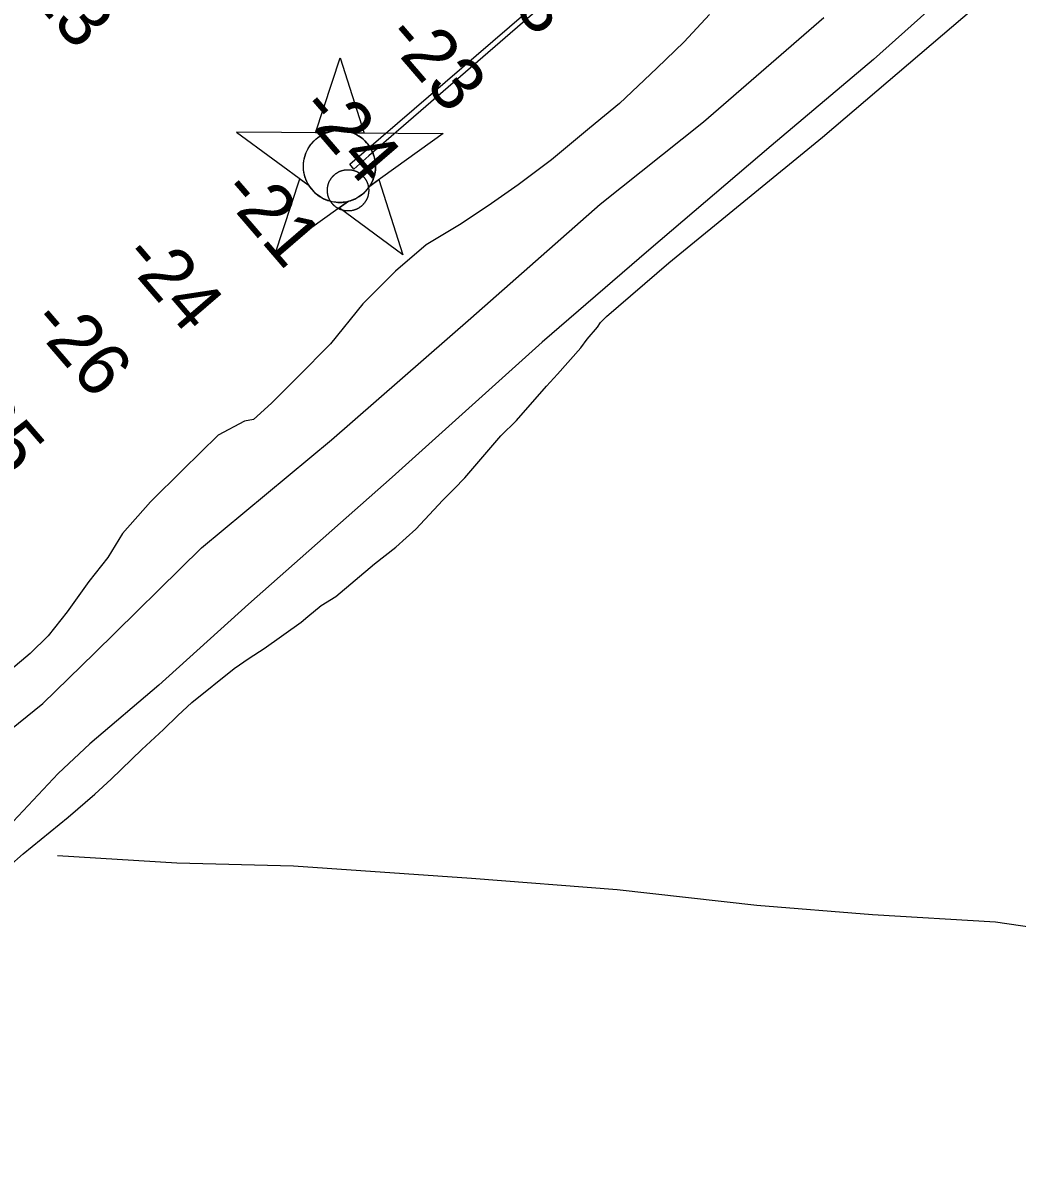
# Model space of a CAD drawing. Extents: x 3704301 to 3742427, y 506229 to 532009.
# Drawn here: x 3710847 to 3711690, y 515472 to 516437 of the extents above; entities that cross this region are included whole.
import ezdxf

# ---------------------------------------------------------------- set-up
doc = ezdxf.new("R2010")
doc.units = 0
for name, color, linetype in [('V-CHAN-DOCK', 7, 'Continuous'), ('V-CHAN-NAID', 7, 'Continuous'), ('V-LEVE-TOET', 7, 'Continuous'), ('V-SITE-VEGE', 7, 'Continuous'), ('V-TOPO-SHOR', 7, 'Continuous'), ('V-TOPO-SPOT', 7, 'Continuous'), ('V-TRAN-LOCK', 7, 'Continuous')]:
    doc.layers.add(name, color=color, linetype=linetype)

msp = doc.modelspace()

# ---------------------------------------------------------------- linework, layer by layer
at = {"layer": 'V-CHAN-DOCK'}
for points in [[(3711105.96, 516299.41), (3711106.05, 516299.7), (3711106.14, 516299.99), (3711106.24, 516300.28), (3711106.34, 516300.57), (3711106.45, 516300.86), (3711106.56, 516301.14), (3711106.67, 516301.43), (3711106.8, 516301.71), (3711106.92, 516301.98), (3711107.05, 516302.26), (3711107.19, 516302.53), (3711107.33, 516302.81), (3711107.48, 516303.07), (3711107.63, 516303.34), (3711107.78, 516303.61), (3711107.94, 516303.86), (3711108.1, 516304.12), (3711108.27, 516304.38), (3711108.45, 516304.63), (3711108.62, 516304.88), (3711108.8, 516305.12), (3711108.99, 516305.37), (3711109.18, 516305.61), (3711109.37, 516305.84), (3711109.57, 516306.08), (3711109.77, 516306.3), (3711109.98, 516306.53), (3711110.19, 516306.75), (3711110.41, 516306.97), (3711110.62, 516307.18), (3711110.84, 516307.4), (3711111.07, 516307.6), (3711111.3, 516307.8), (3711111.53, 516308), (3711111.77, 516308.2), (3711112, 516308.39), (3711112.25, 516308.58), (3711112.49, 516308.76), (3711112.74, 516308.94), (3711112.99, 516309.11), (3711113.25, 516309.28), (3711113.5, 516309.44), (3711113.76, 516309.6), (3711114.03, 516309.76), (3711114.29, 516309.91), (3711114.56, 516310.06), (3711114.83, 516310.2), (3711115.11, 516310.33), (3711115.38, 516310.47), (3711115.66, 516310.59), (3711115.94, 516310.72), (3711116.22, 516310.83), (3711116.51, 516310.95), (3711116.79, 516311.05), (3711117.08, 516311.15), (3711117.37, 516311.25), (3711117.66, 516311.34), (3711117.95, 516311.43), (3711118.25, 516311.51), (3711118.54, 516311.59), (3711118.84, 516311.66), (3711119.14, 516311.73), (3711119.44, 516311.79), (3711119.74, 516311.85), (3711120.04, 516311.9), (3711120.34, 516311.94), (3711120.65, 516311.98), (3711120.95, 516312.02), (3711121.26, 516312.05), (3711121.56, 516312.07), (3711121.86, 516312.09), (3711122.17, 516312.1), (3711122.47, 516312.11), (3711122.78, 516312.11), (3711123.09, 516312.11), (3711123.39, 516312.11), (3711123.7, 516312.09), (3711124, 516312.07), (3711124.31, 516312.05), (3711124.61, 516312.02), (3711124.92, 516311.99), (3711125.22, 516311.95), (3711125.52, 516311.9), (3711125.82, 516311.85), (3711126.12, 516311.8), (3711126.42, 516311.74), (3711126.72, 516311.67), (3711127.02, 516311.6), (3711127.31, 516311.52), (3711127.61, 516311.44), (3711127.9, 516311.36), (3711128.19, 516311.26), (3711128.48, 516311.17), (3711128.77, 516311.07), (3711129.06, 516310.96), (3711129.34, 516310.85), (3711129.63, 516310.73), (3711129.91, 516310.61), (3711130.18, 516310.48), (3711130.46, 516310.35)], [(3711130.46, 516310.35), (3711130.73, 516310.22), (3711131, 516310.08), (3711131.27, 516309.93), (3711131.54, 516309.78), (3711131.8, 516309.63), (3711132.06, 516309.47), (3711132.32, 516309.3), (3711132.58, 516309.13), (3711132.83, 516308.96), (3711133.08, 516308.78), (3711133.33, 516308.6), (3711133.57, 516308.42), (3711133.81, 516308.23), (3711134.04, 516308.03), (3711134.27, 516307.83), (3711134.5, 516307.63), (3711134.73, 516307.43), (3711134.95, 516307.22), (3711135.17, 516307), (3711135.39, 516306.78), (3711135.6, 516306.56), (3711135.8, 516306.34), (3711136.01, 516306.11), (3711136.2, 516305.88), (3711136.4, 516305.64), (3711136.59, 516305.4), (3711136.78, 516305.16), (3711136.96, 516304.91), (3711137.14, 516304.67), (3711137.31, 516304.41), (3711137.48, 516304.16), (3711137.64, 516303.9), (3711137.8, 516303.64), (3711137.96, 516303.38), (3711138.11, 516303.11), (3711138.25, 516302.84), (3711138.4, 516302.57), (3711138.53, 516302.3), (3711138.66, 516302.02), (3711138.79, 516301.74), (3711138.91, 516301.47), (3711139.03, 516301.18), (3711139.14, 516300.9), (3711139.25, 516300.61), (3711139.35, 516300.33), (3711139.45, 516300.04), (3711139.54, 516299.74), (3711139.63, 516299.45), (3711139.71, 516299.16), (3711139.79, 516298.86), (3711139.86, 516298.57), (3711139.93, 516298.27), (3711139.99, 516297.97), (3711140.04, 516297.67), (3711140.1, 516297.36), (3711140.14, 516297.06), (3711140.18, 516296.76), (3711140.22, 516296.46), (3711140.25, 516296.15), (3711140.27, 516295.85)], [(3711120.99, 516277.19), (3711120.69, 516277.22), (3711120.39, 516277.26), (3711120.08, 516277.3), (3711119.78, 516277.35), (3711119.48, 516277.41), (3711119.18, 516277.47), (3711118.88, 516277.54), (3711118.59, 516277.61), (3711118.29, 516277.68), (3711118, 516277.76), (3711117.71, 516277.85), (3711117.41, 516277.94), (3711117.12, 516278.04), (3711116.83, 516278.14), (3711116.55, 516278.25), (3711116.26, 516278.36), (3711115.98, 516278.48), (3711115.7, 516278.6), (3711115.42, 516278.72), (3711115.15, 516278.86), (3711114.87, 516278.99), (3711114.6, 516279.13), (3711114.33, 516279.28), (3711114.06, 516279.43), (3711113.8, 516279.58), (3711113.54, 516279.74), (3711113.28, 516279.91), (3711113.03, 516280.07), (3711112.78, 516280.24), (3711112.53, 516280.42), (3711112.28, 516280.6), (3711112.04, 516280.79), (3711111.8, 516280.98), (3711111.56, 516281.17), (3711111.33, 516281.37), (3711111.1, 516281.57), (3711110.88, 516281.78), (3711110.65, 516281.99), (3711110.44, 516282.21), (3711110.22, 516282.42), (3711110.01, 516282.64), (3711109.8, 516282.87), (3711109.6, 516283.1), (3711109.4, 516283.33), (3711109.21, 516283.57), (3711109.02, 516283.8), (3711108.83, 516284.05), (3711108.65, 516284.29), (3711108.47, 516284.54), (3711108.3, 516284.79), (3711108.13, 516285.05), (3711107.96, 516285.31), (3711107.81, 516285.57), (3711107.65, 516285.83), (3711107.5, 516286.09), (3711107.35, 516286.36), (3711107.21, 516286.63), (3711107.07, 516286.91), (3711106.94, 516287.18), (3711106.81, 516287.46), (3711106.69, 516287.74), (3711106.57, 516288.02), (3711106.46, 516288.31), (3711106.35, 516288.59), (3711106.25, 516288.88), (3711106.15, 516289.17), (3711106.06, 516289.46), (3711105.98, 516289.76), (3711105.89, 516290.05), (3711105.82, 516290.35), (3711105.74, 516290.64), (3711105.68, 516290.94), (3711105.62, 516291.24), (3711105.56, 516291.54), (3711105.51, 516291.84), (3711105.46, 516292.14), (3711105.43, 516292.45), (3711105.39, 516292.75), (3711105.36, 516293.05), (3711105.33, 516293.36), (3711105.32, 516293.67), (3711105.3, 516293.97), (3711105.29, 516294.28), (3711105.29, 516294.58), (3711105.29, 516294.89), (3711105.3, 516295.19), (3711105.31, 516295.5), (3711105.33, 516295.8), (3711105.35, 516296.11), (3711105.38, 516296.41), (3711105.42, 516296.72), (3711105.46, 516297.02), (3711105.5, 516297.32), (3711105.55, 516297.62), (3711105.61, 516297.92), (3711105.67, 516298.22), (3711105.73, 516298.52), (3711105.81, 516298.82), (3711105.88, 516299.11), (3711105.96, 516299.41)], [(3711140.27, 516295.85), (3711140.29, 516295.54), (3711140.3, 516295.24), (3711140.31, 516294.93), (3711140.31, 516294.62), (3711140.31, 516294.32), (3711140.3, 516294.01), (3711140.29, 516293.71), (3711140.27, 516293.4), (3711140.25, 516293.1), (3711140.22, 516292.79), (3711140.19, 516292.49), (3711140.15, 516292.19), (3711140.1, 516291.89), (3711140.05, 516291.58), (3711140, 516291.28), (3711139.94, 516290.98), (3711139.87, 516290.69), (3711139.8, 516290.39), (3711139.72, 516290.09), (3711139.64, 516289.8), (3711139.56, 516289.5), (3711139.46, 516289.21), (3711139.37, 516288.92), (3711139.27, 516288.63), (3711139.16, 516288.35), (3711139.05, 516288.06), (3711138.93, 516287.78), (3711138.81, 516287.5), (3711138.68, 516287.22), (3711138.55, 516286.95), (3711138.42, 516286.67), (3711138.27, 516286.4), (3711138.13, 516286.13), (3711137.98, 516285.87), (3711137.82, 516285.6), (3711137.66, 516285.34), (3711137.5, 516285.09), (3711137.33, 516284.83), (3711137.16, 516284.58), (3711136.98, 516284.33), (3711136.8, 516284.08), (3711136.62, 516283.84), (3711136.43, 516283.6), (3711136.23, 516283.36), (3711136.03, 516283.13), (3711135.83, 516282.9), (3711135.62, 516282.68), (3711135.42, 516282.46), (3711135.2, 516282.24), (3711134.98, 516282.02), (3711134.76, 516281.81), (3711134.54, 516281.6), (3711134.31, 516281.4), (3711134.08, 516281.2), (3711133.84, 516281.01), (3711133.6, 516280.82), (3711133.36, 516280.63), (3711133.11, 516280.45), (3711132.87, 516280.27), (3711132.61, 516280.1), (3711132.36, 516279.93), (3711132.1, 516279.76), (3711131.84, 516279.6), (3711131.58, 516279.45), (3711131.31, 516279.3), (3711131.04, 516279.15), (3711130.77, 516279.01), (3711130.5, 516278.87), (3711130.22, 516278.74), (3711129.95, 516278.61), (3711129.67, 516278.49), (3711129.38, 516278.38), (3711129.1, 516278.26), (3711128.81, 516278.15), (3711128.52, 516278.05), (3711128.23, 516277.96), (3711127.95, 516277.86), (3711127.65, 516277.78), (3711127.36, 516277.69), (3711127.06, 516277.62), (3711126.76, 516277.55), (3711126.47, 516277.48), (3711126.17, 516277.42), (3711125.87, 516277.36), (3711125.56, 516277.31), (3711125.26, 516277.27), (3711124.96, 516277.22), (3711124.66, 516277.19), (3711124.35, 516277.16), (3711124.04, 516277.14), (3711123.74, 516277.12), (3711123.44, 516277.1), (3711123.13, 516277.1), (3711122.83, 516277.09), (3711122.52, 516277.09), (3711122.21, 516277.1), (3711121.91, 516277.11), (3711121.6, 516277.13), (3711121.3, 516277.16), (3711120.99, 516277.19)]]:
    msp.add_lwpolyline(points, dxfattribs=at)
at = {"layer": 'V-CHAN-NAID'}
for points in [[(3711104.68, 516343.42), (3711095.1, 516343.49), (3711116.22, 516406.98), (3711136.45, 516343.2), (3711126.86, 516343.27), (3711125.28, 516343.85), (3711123.19, 516344.47), (3711121.15, 516344.92), (3711119.11, 516345.23), (3711117.95, 516345.34), (3711116.41, 516345.42), (3711114.69, 516345.42), (3711113.32, 516345.35), (3711111.41, 516345.15), (3711110.05, 516344.93), (3711108.26, 516344.54), (3711106.73, 516344.12), (3711105.7, 516343.79)], [(3711104.68, 516343.42), (3711028.19, 516343.97), (3711089.76, 516298.57), (3711088.65, 516300.48), (3711087.83, 516302.11), (3711087.01, 516304.07), (3711086.31, 516306.13), (3711085.95, 516307.45), (3711085.59, 516309.08), (3711085.34, 516310.52), (3711085.16, 516312.12), (3711085.05, 516313.86), (3711085.04, 516315.44), (3711085.14, 516317.51), (3711085.33, 516319.13), (3711085.72, 516321.33), (3711086.2, 516323.25), (3711086.8, 516325.14), (3711087.46, 516326.82), (3711088.18, 516328.41), (3711089, 516329.94), (3711090.06, 516331.68), (3711091.09, 516333.15), (3711092.09, 516334.42), (3711093.09, 516335.57), (3711094.4, 516336.9), (3711095.45, 516337.87), (3711097.17, 516339.26), (3711098.38, 516340.13), (3711100.07, 516341.2), (3711101.8, 516342.15), (3711103.24, 516342.83)], [(3711126.86, 516343.27), (3711203.35, 516342.73), (3711141.15, 516298.2), (3711142.06, 516299.69), (3711143.04, 516301.54), (3711143.75, 516303.12), (3711144.49, 516305.08), (3711145.04, 516306.86), (3711145.44, 516308.5), (3711145.8, 516310.51), (3711145.98, 516312.09), (3711146.11, 516314.29), (3711146.08, 516316.35), (3711145.89, 516318.57), (3711145.62, 516320.33), (3711145.13, 516322.56), (3711144.49, 516324.7), (3711143.74, 516326.69), (3711143.09, 516328.13), (3711142.09, 516330.04), (3711141.02, 516331.77), (3711139.81, 516333.47), (3711138.55, 516335.01), (3711137.28, 516336.37), (3711135.65, 516337.91), (3711133.9, 516339.32), (3711132.22, 516340.49), (3711130.33, 516341.63), (3711128.86, 516342.39)], [(3711123.12, 516285.3), (3711060.92, 516240.78), (3711082.04, 516304.26), (3711089.76, 516298.57), (3711090.39, 516297.6), (3711091.78, 516295.74), (3711092.99, 516294.33), (3711094.46, 516292.83), (3711095.84, 516291.58), (3711097.3, 516290.42), (3711098.7, 516289.43), (3711100.38, 516288.4), (3711102.09, 516287.48), (3711103.88, 516286.67), (3711105.33, 516286.12), (3711106.96, 516285.59), (3711109.18, 516285.03), (3711110.72, 516284.74), (3711112.74, 516284.48), (3711114.28, 516284.38), (3711116.14, 516284.36), (3711117.83, 516284.43), (3711119.54, 516284.61), (3711121.44, 516284.92)], [(3711141.15, 516298.2), (3711148.95, 516303.78), (3711169.17, 516240.01), (3711115.32, 516279.72), (3711123.12, 516285.3), (3711124.78, 516285.77), (3711126.4, 516286.33), (3711128.55, 516287.25), (3711130.29, 516288.13), (3711132.16, 516289.24), (3711133.89, 516290.46), (3711135.45, 516291.7), (3711136.73, 516292.87), (3711138.12, 516294.29), (3711139.32, 516295.69), (3711140.44, 516297.16)]]:
    msp.add_lwpolyline(points, close=True, dxfattribs=at)
msp.add_circle((3711115.57, 516314.89), 30.54, dxfattribs=at)
at = {"layer": 'V-LEVE-TOET'}
for points in [[(3711639.9, 516469.9), (3711568.04, 516405.39), (3711481.46, 516332.39), (3711377.64, 516243.94), (3711287.18, 516165.9), (3711160.22, 516051.41), (3711038.59, 515943.8), (3710962.41, 515875.19), (3710904.04, 515825.3), (3710877.19, 515800.28), (3710834.84, 515755.11), (3710802.29, 515726.97), (3710769.49, 515706.8), (3710742.41, 515690.68), (3710691.29, 515649.94), (3710646.13, 515604.84), (3710601.54, 515562.99), (3710545.09, 515515.38), (3710519.65, 515490.8), (3710504.18, 515471.57)], [(3710809.32, 515815.64), (3710864.26, 515859.55), (3710907.95, 515902.36), (3710998.7, 515991.62), (3711108.69, 516083.17), (3711226.92, 516186.2), (3711336.58, 516282.91), (3711424.01, 516352.62), (3711525.96, 516441.11)]]:
    msp.add_lwpolyline(points, dxfattribs=at)
at = {"layer": 'V-SITE-VEGE'}
msp.add_lwpolyline([(3710835.26, 515721.43), (3710847.61, 515732.17), (3710885.65, 515763.33), (3710908.29, 515782.83), (3710922.21, 515795.53), (3710948.01, 515820.48), (3710966.57, 515837.59), (3710978.45, 515849.34), (3710990.31, 515860.58), (3711026.27, 515889.29), (3711039.08, 515897.99), (3711051.86, 515906.2), (3711083.13, 515928.49), (3711088.79, 515933.37), (3711100.1, 515942.62), (3711112.37, 515950.34), (3711145.29, 515978.11), (3711163.26, 515992.21), (3711172.02, 516000.03), (3711180.26, 516007.35), (3711203.04, 516031.88), (3711212.85, 516041.67), (3711221.65, 516050.99), (3711252.26, 516086.37), (3711265.68, 516099.59), (3711291.09, 516128.57), (3711300.42, 516138.88), (3711320.12, 516160.98), (3711325.34, 516168.38), (3711334.16, 516178.7), (3711336.78, 516182.65), (3711341.94, 516187.54), (3711394.76, 516233.07), (3711524.87, 516339.63), (3711689.68, 516480.64)], dxfattribs=at)
at = {"layer": 'V-TOPO-SHOR'}
for points in [[(3711429.04, 516443.77), (3711407.66, 516420.61), (3711384.53, 516398.09), (3711352.89, 516368.08), (3711327.43, 516347.4), (3711295.28, 516320.38), (3711266.84, 516299.18), (3711241.46, 516281.47), (3711217.31, 516265.5), (3711188.98, 516248.45), (3711162.88, 516226.01), (3711135.46, 516198.27), (3711107.88, 516164.6), (3711079.84, 516136.28), (3711057.91, 516114.31), (3711042.71, 516100.48), (3711034.96, 516098.91), (3711012.7, 516087.04), (3710982.86, 516057.58), (3710955.45, 516030.43), (3710931.61, 516003.78), (3710919.2, 515983.34), (3710903.24, 515963.01), (3710884.77, 515937.4), (3710868.81, 515917.06), (3710853.59, 515902.04), (3710837.21, 515888.24)], [(3710876.73, 515730.86), (3710977.76, 515724.65), (3711076.54, 515722.04), (3711227.48, 515711.57), (3711350.78, 515701.84), (3711469.29, 515688.7), (3711567.34, 515680.81), (3711671.32, 515674.53), (3711750.44, 515663.02), (3711820.24, 515654.7), (3711846.05, 515651.66), (3711875.96, 515647.92)]]:
    msp.add_lwpolyline(points, dxfattribs=at)
at = {"layer": 'V-TRAN-LOCK'}
msp.add_lwpolyline([(3711673.48, 516790.36), (3711508.25, 516644.03), (3711318.89, 516478.82), (3711140.44, 516323.97), (3711127.72, 516312.48), (3711124.29, 516316.71), (3711285.78, 516456.06), (3711461.22, 516608.63), (3711619.13, 516746.88), (3711670.2, 516793.01), (3711673.48, 516790.36)], dxfattribs=at)

# ---------------------------------------------------------------- texts
at = {"layer": 'V-TOPO-SPOT'}
for s, p in [('-23', (3711227.61, 516488.99)), ('-13', (3710836.69, 516477.81)), ('-23', (3711152.5, 516423.81)), ('-24', (3711079.66, 516362.54)), ('-21', (3711013.36, 516292.25)), ('-24', (3710929.61, 516237.38)), ('-26', (3710852.14, 516182.01)), ('-25', (3710778.03, 516115.51))]:
    msp.add_text(s, height=45, rotation=310.72073, dxfattribs=at).set_placement(p)

doc.saveas('drawing.dxf')
